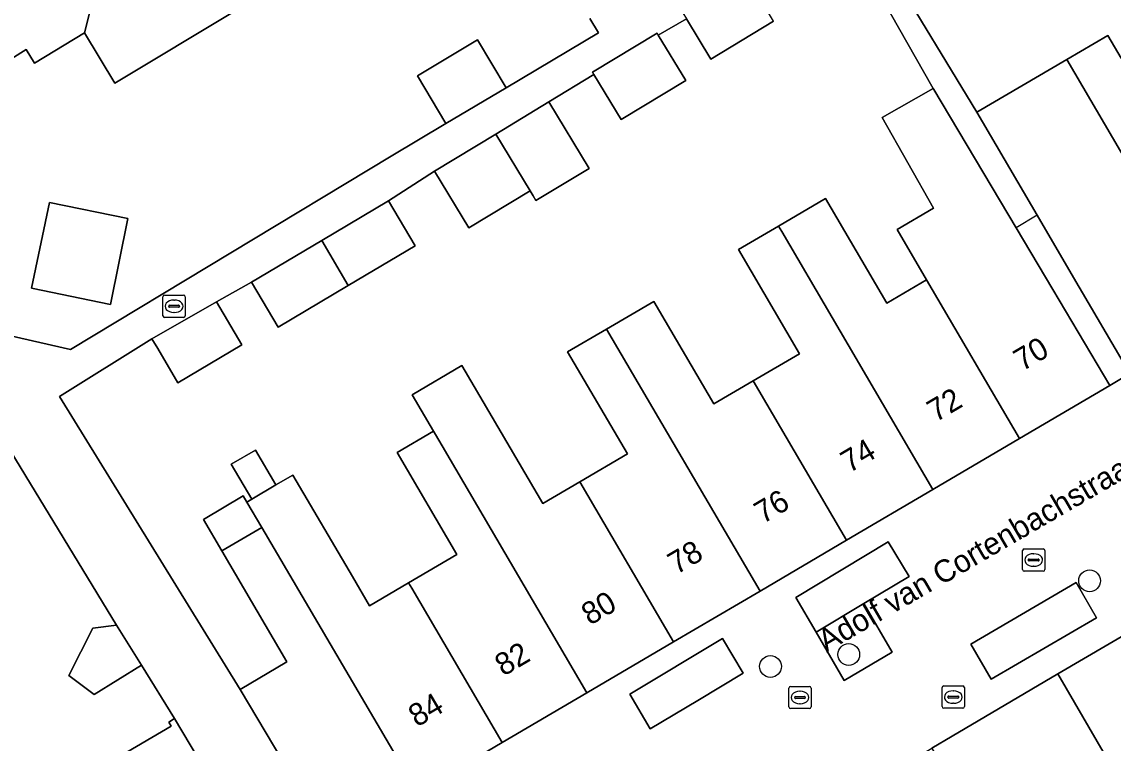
# Model space of a CAD drawing. Extents: x 161771 to 163125, y 382475 to 383179.
# Drawn here: x 162234.66 to 162283.63, y 382825.98 to 382858.33 of the extents above; entities that cross this region are included whole.
import ezdxf

# ---------------------------------------------------------------- set-up
doc = ezdxf.new("R2010")
doc.units = 0
for name, color, linetype in [('IMGEO_Boom', 7, 'Continuous'), ('IMGEO_Brandkraan', 7, 'Continuous'), ('IMGEO_Erf', 7, 'Continuous'), ('IMGEO_Kolk', 7, 'Continuous'), ('IMGEO_Muur', 7, 'Continuous'), ('IMGEO_Openbare_ruimte_label', 7, 'Continuous'), ('IMGEO_Pand', 7, 'Continuous'), ('IMGEO_Pand_nummerreeks', 7, 'Continuous'), ('IMGEO_Pand_overbouw', 7, 'Continuous'), ('IMGEO_Parkeervlak_open', 7, 'Continuous'), ('IMGEO_Verkeerseiland_open', 7, 'Continuous'), ('IMGEO_Voetpad_open', 7, 'Continuous'), ('IMGEO_Woonerf_open', 7, 'Continuous')]:
    doc.layers.add(name, color=color, linetype=linetype)

msp = doc.modelspace()

# ---------------------------------------------------------------- linework, layer by layer
at = {"layer": 'IMGEO_Boom'}
for centre in [(162282.575, 382833.26), (162271.768, 382829.955), (162268.254, 382829.418)]:
    msp.add_circle(centre, 0.489, dxfattribs=at)
at = {"layer": 'IMGEO_Brandkraan'}
for p, q in [((162275.959, 382827.618), (162275.959, 382828.47)), ((162276.034, 382828.544), (162276.886, 382828.544)), ((162276.96, 382828.47), (162276.96, 382827.618)), ((162276.218, 382828.038), (162276.218, 382828.05)), ((162276.656, 382828.001), (162276.258, 382828.001)), ((162276.261, 382828.087), (162276.659, 382828.087)), ((162276.447, 382828.324), (162276.472, 382828.324)), ((162276.702, 382828.05), (162276.702, 382828.038)), ((162276.886, 382827.544), (162276.034, 382827.544)), ((162276.47, 382827.764), (162276.445, 382827.764))]:
    msp.add_line(p, q, dxfattribs=at)
for points in [[(162275.959, 382827.618), (162275.959, 382828.47)], [(162276.034, 382828.544), (162276.886, 382828.544)], [(162276.96, 382828.47), (162276.96, 382827.618)], [(162276.886, 382827.544), (162276.034, 382827.544)]]:
    msp.add_lwpolyline(points, dxfattribs=at)
for centre, radius, start, end in [((162276.036, 382828.468), 0.0765, 91.552, 178.448), ((162276.036, 382828.468), 0.0765, 91.552, 178.448), ((162276.884, 382828.468), 0.0765, 1.552, 88.448), ((162276.884, 382828.468), 0.0765, 1.552, 88.448), ((162276.258, 382828.047), 0.0403, 85.8775, 175.7526), ((162276.255, 382828.037), 0.0366, 178.938, 274.7102), ((162276.659, 382828.044), 0.043, 264.8664, 352.4533), ((162276.663, 382828.049), 0.0386, 1.7309, 96.639), ((162276.036, 382827.62), 0.0765, 181.552, 268.448), ((162276.036, 382827.62), 0.0765, 181.552, 268.448), ((162276.884, 382827.62), 0.0765, 271.552, 358.448), ((162276.884, 382827.62), 0.0765, 271.552, 358.448)]:
    msp.add_arc(centre, radius, start, end, dxfattribs=at)
for centre, major_axis, ratio, start_param, end_param in [((162276.446, 382828.044), (-0.387, 0.002), 0.722429, 4.712389, 7.853982), ((162276.471, 382828.044), (-0.39, 0.002), 0.717154, 1.570796, 4.712389)]:
    msp.add_ellipse(centre, major_axis=major_axis, ratio=ratio, start_param=start_param, end_param=end_param, dxfattribs=at)
at = {"layer": 'IMGEO_Erf'}
for points in [[(162268.392, 382858.365), (162265.577, 382856.666), (162264.493, 382858.463), (162263.223, 382857.735), (162264.452, 382855.699), (162261.556, 382853.951), (162260.336, 382855.972), (162258.316, 382854.74), (162260.118, 382851.753), (162257.732, 382850.313), (162257.6, 382850.533), (162257.467, 382850.752), (162254.72, 382849.095), (162253.183, 382851.642), (162251.109, 382850.3), (162252.307, 382848.283), (162249.306, 382846.502), (162246.17, 382844.641), (162244.973, 382846.658), (162243.402, 382845.774), (162244.541, 382843.848), (162241.658, 382842.142), (162240.758, 382843.678), (162240.502, 382844.114), (162236.353, 382841.53), (162244.462, 382828.391), (162246.557, 382829.619), (162243.639, 382834.599), (162242.809, 382836.016), (162244.599, 382837.065), (162244.758, 382836.794), (162244.977, 382836.922), (162244.057, 382838.486), (162245.143, 382839.125), (162246.064, 382837.559), (162246.824, 382838.005), (162249.493, 382833.452), (162250.262, 382832.14), (162252.016, 382833.167), (162254.183, 382834.437), (162251.5, 382839.018), (162253.13, 382839.973), (162252.174, 382841.606), (162254.413, 382842.917), (162255.37, 382841.284), (162258.039, 382836.727), (162259.702, 382837.701), (162261.836, 382838.951), (162259.155, 382843.526), (162260.905, 382844.551), (162263.019, 382845.79), (162265.71, 382841.196), (162267.478, 382842.232), (162269.553, 382843.447), (162266.816, 382848.121), (162268.61, 382849.171), (162270.727, 382850.411), (162273.481, 382845.71), (162275.261, 382846.753), (162273.933, 382849.021), (162275.566, 382849.98), (162273.261, 382854.039), (162275.563, 382855.346), (162271.009, 382863.362)], [(162273.638, 382860.664), (162277.514, 382854.28), (162279.529, 382855.462), (162281.552, 382856.648), (162283.396, 382857.728), (162283.996, 382856.703), (162285.998, 382857.875), (162287.89, 382858.983)], [(162223.532, 382859.838), (162232.709, 382844.583), (162236.844, 382843.635), (162251.231, 382852.307), (162253.694, 382853.771), (162252.414, 382855.916), (162255.114, 382857.524), (162256.392, 382855.375), (162260.537, 382857.839), (162260.151, 382858.489)], [(162244.335, 382858.88), (162238.836, 382855.588), (162237.48, 382857.838), (162235.233, 382856.474), (162234.864, 382857.089), (162232.625, 382855.706), (162231.624, 382857.338), (162233.93, 382858.644)], [(162233.77, 382818.622), (162236.304, 382814.311), (162238.887, 382815.82), (162236.358, 382820.134), (162234.934, 382822.564), (162236.668, 382823.577), (162236.339, 382824.148), (162236.794, 382824.415), (162236.949, 382824.151), (162241.363, 382826.738), (162241.256, 382826.921), (162241.519, 382827.076), (162240.025, 382829.477), (162237.911, 382828.166), (162236.769, 382829.009), (162237.852, 382831.132), (162238.913, 382831.272), (162232.428, 382841.879)], [(162283.67, 382824.766), (162281.151, 382829.084), (162276.402, 382826.283), (162275.498, 382825.75), (162279.54, 382818.834), (162274.818, 382816.121), (162270.105, 382813.413), (162271.595, 382810.864), (162276.134, 382809.597), (162275.123, 382811.095), (162277.094, 382812.228), (162278.52, 382813.048), (162279.761, 382811.371), (162279.118, 382808.764), (162300.444, 382772.865)]]:
    msp.add_lwpolyline(points, dxfattribs=at)
msp.add_lwpolyline([(162239.414, 382849.505), (162238.634, 382845.653), (162235.1, 382846.388), (162235.9, 382850.236)], close=True, dxfattribs=at)
at = {"layer": 'IMGEO_Kolk'}
for p, q in [((162240.993, 382845.149), (162240.993, 382846.001)), ((162241.068, 382846.075), (162241.92, 382846.075)), ((162241.994, 382846.001), (162241.994, 382845.149)), ((162241.252, 382845.569), (162241.252, 382845.581)), ((162241.69, 382845.532), (162241.292, 382845.532)), ((162241.295, 382845.618), (162241.693, 382845.618)), ((162241.481, 382845.855), (162241.506, 382845.855)), ((162241.736, 382845.581), (162241.736, 382845.569)), ((162241.92, 382845.075), (162241.068, 382845.075)), ((162241.504, 382845.295), (162241.479, 382845.295)), ((162279.565, 382833.766), (162279.565, 382834.618)), ((162279.64, 382834.692), (162280.492, 382834.692)), ((162279.867, 382834.235), (162280.265, 382834.235)), ((162280.053, 382834.472), (162280.078, 382834.472)), ((162280.566, 382834.618), (162280.566, 382833.766)), ((162279.824, 382834.186), (162279.824, 382834.198)), ((162280.262, 382834.149), (162279.864, 382834.149)), ((162280.076, 382833.912), (162280.051, 382833.912)), ((162280.308, 382834.198), (162280.308, 382834.186)), ((162280.492, 382833.692), (162279.64, 382833.692)), ((162269.079, 382827.599), (162269.079, 382828.451)), ((162269.154, 382828.525), (162270.006, 382828.525)), ((162270.08, 382828.451), (162270.08, 382827.599)), ((162269.338, 382828.019), (162269.338, 382828.031)), ((162269.776, 382827.982), (162269.378, 382827.982)), ((162269.381, 382828.068), (162269.779, 382828.068)), ((162269.567, 382828.305), (162269.592, 382828.305)), ((162269.822, 382828.031), (162269.822, 382828.019)), ((162270.006, 382827.525), (162269.154, 382827.525)), ((162269.59, 382827.745), (162269.565, 382827.745))]:
    msp.add_line(p, q, dxfattribs=at)
for points in [[(162240.993, 382845.149), (162240.993, 382846.001)], [(162241.068, 382846.075), (162241.92, 382846.075)], [(162241.994, 382846.001), (162241.994, 382845.149)], [(162241.92, 382845.075), (162241.068, 382845.075)], [(162279.565, 382833.766), (162279.565, 382834.618)], [(162279.64, 382834.692), (162280.492, 382834.692)], [(162280.566, 382834.618), (162280.566, 382833.766)], [(162280.492, 382833.692), (162279.64, 382833.692)], [(162269.079, 382827.599), (162269.079, 382828.451)], [(162269.154, 382828.525), (162270.006, 382828.525)], [(162270.08, 382828.451), (162270.08, 382827.599)], [(162270.006, 382827.525), (162269.154, 382827.525)]]:
    msp.add_lwpolyline(points, dxfattribs=at)
for centre, radius, start, end in [((162241.07, 382845.999), 0.0765, 91.552, 178.448), ((162241.07, 382845.999), 0.0765, 91.552, 178.448), ((162241.918, 382845.999), 0.0765, 1.552, 88.448), ((162241.918, 382845.999), 0.0765, 1.552, 88.448), ((162241.292, 382845.578), 0.0403, 85.8775, 175.7526), ((162241.289, 382845.568), 0.0366, 178.938, 274.7102), ((162241.693, 382845.575), 0.043, 264.8664, 352.4533), ((162241.697, 382845.58), 0.0386, 1.7309, 96.639), ((162241.07, 382845.151), 0.0765, 181.552, 268.448), ((162241.07, 382845.151), 0.0765, 181.552, 268.448), ((162241.918, 382845.151), 0.0765, 271.552, 358.448), ((162241.918, 382845.151), 0.0765, 271.552, 358.448), ((162279.642, 382834.616), 0.0765, 91.552, 178.448), ((162279.642, 382834.616), 0.0765, 91.552, 178.448), ((162279.864, 382834.195), 0.0403, 85.8775, 175.7526), ((162280.269, 382834.197), 0.0386, 1.7309, 96.639), ((162280.49, 382834.616), 0.0765, 1.552, 88.448), ((162280.49, 382834.616), 0.0765, 1.552, 88.448), ((162279.642, 382833.768), 0.0765, 181.552, 268.448), ((162279.642, 382833.768), 0.0765, 181.552, 268.448), ((162279.861, 382834.185), 0.0366, 178.938, 274.7102), ((162280.265, 382834.192), 0.043, 264.8664, 352.4533), ((162280.49, 382833.768), 0.0765, 271.552, 358.448), ((162280.49, 382833.768), 0.0765, 271.552, 358.448), ((162269.156, 382828.449), 0.0765, 91.552, 178.448), ((162269.156, 382828.449), 0.0765, 91.552, 178.448), ((162270.004, 382828.449), 0.0765, 1.552, 88.448), ((162270.004, 382828.449), 0.0765, 1.552, 88.448), ((162269.378, 382828.028), 0.0403, 85.8775, 175.7526), ((162269.375, 382828.018), 0.0366, 178.938, 274.7102), ((162269.779, 382828.025), 0.043, 264.8664, 352.4533), ((162269.783, 382828.03), 0.0386, 1.7309, 96.639), ((162269.156, 382827.601), 0.0765, 181.552, 268.448), ((162269.156, 382827.601), 0.0765, 181.552, 268.448), ((162270.004, 382827.601), 0.0765, 271.552, 358.448), ((162270.004, 382827.601), 0.0765, 271.552, 358.448)]:
    msp.add_arc(centre, radius, start, end, dxfattribs=at)
for centre, major_axis, ratio, start_param, end_param in [((162241.48, 382845.575), (-0.387, 0.002), 0.722429, 4.712389, 7.853982), ((162241.505, 382845.575), (-0.39, 0.002), 0.717154, 1.570796, 4.712389), ((162280.052, 382834.192), (-0.387, 0.002), 0.722429, 4.712389, 7.853982), ((162280.077, 382834.192), (-0.39, 0.002), 0.717154, 1.570796, 4.712389), ((162269.566, 382828.025), (-0.387, 0.002), 0.722429, 4.712389, 7.853982), ((162269.591, 382828.025), (-0.39, 0.002), 0.717154, 1.570796, 4.712389)]:
    msp.add_ellipse(centre, major_axis=major_axis, ratio=ratio, start_param=start_param, end_param=end_param, dxfattribs=at)
at = {"layer": 'IMGEO_Muur'}
msp.add_lwpolyline([(162281.151, 382829.084), (162276.402, 382826.283)], dxfattribs=at)
at = {"layer": 'IMGEO_Pand'}
for points in [[(162239.66, 382866.479), (162236.885, 382871.083), (162229.224, 382866.48), (162231.966, 382861.913), (162233.93, 382858.644), (162231.624, 382857.338), (162232.625, 382855.706), (162234.864, 382857.089), (162235.233, 382856.474), (162237.48, 382857.838)], [(162244.449, 382869.355), (162239.66, 382866.479), (162237.48, 382857.838), (162238.836, 382855.588), (162244.335, 382858.88), (162249.033, 382861.693)], [(162266.816, 382860.977), (162264.001, 382859.278), (162264.493, 382858.463), (162265.577, 382856.666), (162268.392, 382858.365)], [(162263.223, 382857.735), (162263.165, 382857.831), (162260.269, 382856.083), (162260.336, 382855.972), (162261.556, 382853.951), (162264.452, 382855.699)], [(162292.267, 382847.176), (162285.998, 382857.875), (162283.996, 382856.703), (162283.396, 382857.728), (162281.552, 382856.648), (162288.423, 382844.922)], [(162255.114, 382857.524), (162252.414, 382855.916), (162253.694, 382853.771), (162256.392, 382855.375)], [(162288.423, 382844.922), (162281.552, 382856.648), (162279.529, 382855.462), (162277.514, 382854.28), (162280.224, 382849.654), (162281.856, 382846.868), (162284.383, 382842.553)], [(162279.278, 382849.092), (162275.592, 382855.297), (162275.563, 382855.346), (162273.261, 382854.039), (162275.566, 382849.98), (162273.933, 382849.021), (162275.261, 382846.753), (162279.427, 382839.641), (162283.477, 382842.022), (162280.924, 382846.321)], [(162258.316, 382854.74), (162255.93, 382853.3), (162257.467, 382850.752), (162257.6, 382850.533), (162257.732, 382850.313), (162260.118, 382851.753)], [(162255.93, 382853.3), (162253.183, 382851.642), (162254.72, 382849.095), (162257.467, 382850.752)], [(162275.261, 382846.753), (162273.481, 382845.71), (162270.727, 382850.411), (162268.61, 382849.171), (162268.771, 382848.928), (162275.547, 382837.361), (162279.427, 382839.641)], [(162239.414, 382849.505), (162235.9, 382850.236), (162235.1, 382846.388), (162238.634, 382845.653)], [(162249.306, 382846.502), (162252.307, 382848.283), (162251.109, 382850.3), (162248.12, 382848.526)], [(162268.771, 382848.928), (162268.61, 382849.171), (162266.816, 382848.121), (162269.553, 382843.447), (162267.478, 382842.232), (162271.667, 382835.081), (162275.547, 382837.361)], [(162249.306, 382846.502), (162248.12, 382848.526), (162244.973, 382846.658), (162246.17, 382844.641)], [(162241.658, 382842.142), (162244.541, 382843.848), (162243.402, 382845.774), (162240.502, 382844.114), (162240.758, 382843.678)], [(162267.478, 382842.232), (162265.71, 382841.196), (162263.019, 382845.79), (162260.905, 382844.551), (162267.788, 382832.801), (162271.667, 382835.081)], [(162259.702, 382837.701), (162263.908, 382830.52), (162267.788, 382832.801), (162260.905, 382844.551), (162259.155, 382843.526), (162261.836, 382838.951)], [(162259.702, 382837.701), (162258.039, 382836.727), (162255.37, 382841.284), (162254.413, 382842.917), (162252.174, 382841.606), (162253.13, 382839.973), (162253.221, 382839.818), (162253.517, 382839.313), (162260.009, 382828.229), (162263.908, 382830.52)], [(162253.13, 382839.973), (162251.5, 382839.018), (162254.183, 382834.437), (162252.016, 382833.167), (162252.159, 382832.923), (162256.216, 382825.999), (162260.009, 382828.229), (162253.517, 382839.313), (162253.221, 382839.818)], [(162244.977, 382836.922), (162246.064, 382837.559), (162245.143, 382839.125), (162244.057, 382838.486)], [(162252.159, 382832.923), (162252.016, 382833.167), (162250.262, 382832.14), (162249.493, 382833.452), (162246.824, 382838.005), (162246.064, 382837.559), (162244.977, 382836.922), (162244.758, 382836.794), (162245.431, 382835.65), (162252.42, 382823.768), (162256.216, 382825.999)], [(162244.758, 382836.794), (162244.599, 382837.065), (162242.809, 382836.016), (162243.639, 382834.599), (162245.431, 382835.65)], [(162245.431, 382835.65), (162243.639, 382834.599), (162246.557, 382829.619), (162244.462, 382828.391), (162246.006, 382825.799), (162248.564, 382821.502), (162252.42, 382823.768)], [(162290.767, 382828.488), (162288.055, 382833.13), (162281.151, 382829.084), (162283.67, 382824.766), (162283.853, 382824.453)], [(162238.913, 382831.272), (162237.852, 382831.132), (162236.769, 382829.009), (162237.911, 382828.166), (162240.025, 382829.477)], [(162245.808, 382819.868), (162243.251, 382824.165), (162241.519, 382827.076), (162241.256, 382826.921), (162241.363, 382826.738), (162236.949, 382824.151), (162236.794, 382824.415), (162236.339, 382824.148), (162236.668, 382823.577), (162234.934, 382822.564), (162236.358, 382820.134), (162238.887, 382815.82)]]:
    msp.add_lwpolyline(points, close=True, dxfattribs=at)
at = {"layer": 'IMGEO_Pand_overbouw'}
msp.add_lwpolyline([(162284.383, 382842.553), (162281.856, 382846.868), (162280.224, 382849.654), (162279.278, 382849.092), (162280.924, 382846.321), (162283.477, 382842.022)], close=True, dxfattribs=at)
at = {"layer": 'IMGEO_Parkeervlak_open'}
for points in [[(162270.305, 382830.951), (162272.442, 382832.235), (162274.478, 382833.458), (162273.544, 382835.013), (162269.39, 382832.517)], [(162277.244, 382830.421), (162278.165, 382828.845), (162282.892, 382831.606), (162281.971, 382833.183)], [(162262.859, 382826.613), (162264.996, 382827.897), (162267.032, 382829.12), (162266.098, 382830.675), (162261.945, 382828.179)]]:
    msp.add_lwpolyline(points, close=True, dxfattribs=at)
at = {"layer": 'IMGEO_Verkeerseiland_open'}
msp.add_lwpolyline([(162271.567, 382828.79), (162273.714, 382830.055), (162272.442, 382832.235), (162270.305, 382830.951)], close=True, dxfattribs=at)
at = {"layer": 'IMGEO_Voetpad_open'}
msp.add_lwpolyline([(162273.638, 382860.664), (162272.341, 382862.932), (162272.18, 382863.212), (162271.824, 382863.83), (162271.009, 382863.362), (162275.563, 382855.346), (162275.592, 382855.297), (162279.278, 382849.092), (162280.924, 382846.321), (162283.477, 382842.022), (162284.383, 382842.553), (162281.856, 382846.868), (162280.224, 382849.654), (162277.514, 382854.28)], close=True, dxfattribs=at)
for points in [[(162260.151, 382858.489), (162260.537, 382857.839), (162256.392, 382855.375), (162253.694, 382853.771), (162251.231, 382852.307), (162236.844, 382843.635), (162232.709, 382844.583), (162223.532, 382859.838)], [(162232.428, 382841.879), (162238.913, 382831.272), (162240.025, 382829.477), (162241.519, 382827.076), (162243.251, 382824.165), (162245.808, 382819.868), (162248.564, 382821.502), (162246.006, 382825.799), (162244.462, 382828.391), (162236.353, 382841.53), (162240.502, 382844.114), (162243.402, 382845.774), (162244.973, 382846.658), (162248.12, 382848.526), (162251.109, 382850.3), (162253.183, 382851.642), (162255.93, 382853.3), (162258.316, 382854.74), (162260.336, 382855.972), (162260.269, 382856.083), (162263.165, 382857.831), (162263.223, 382857.735), (162264.493, 382858.463)]]:
    msp.add_lwpolyline(points, dxfattribs=at)
at = {"layer": 'IMGEO_Woonerf_open'}
for points in [[(162265.251, 382819.732), (162266.119, 382820.233), (162270.803, 382822.988), (162275.498, 382825.75), (162276.402, 382826.283), (162281.151, 382829.084), (162288.055, 382833.13), (162296.657, 382838.143), (162303.561, 382842.189), (162306.973, 382844.182), (162308.202, 382844.901), (162312.832, 382847.618), (162317.385, 382850.29), (162321.937, 382852.962), (162326.491, 382855.634), (162331.169, 382858.38)], [(162284.383, 382842.553), (162283.477, 382842.022), (162279.427, 382839.641), (162275.547, 382837.361), (162271.667, 382835.081), (162267.788, 382832.801), (162263.908, 382830.52), (162260.009, 382828.229), (162256.216, 382825.999), (162252.42, 382823.768), (162248.564, 382821.502), (162245.808, 382819.868), (162238.887, 382815.82), (162241.801, 382810.837), (162233.78, 382806.145), (162230.884, 382811.096), (162229.285, 382810.148), (162222.787, 382806.395)]]:
    msp.add_lwpolyline(points, dxfattribs=at)
for points in [[(162271.567, 382828.79), (162270.305, 382830.951), (162269.39, 382832.517), (162273.544, 382835.013), (162274.478, 382833.458), (162272.442, 382832.235), (162273.714, 382830.055)], [(162277.244, 382830.421), (162281.971, 382833.183), (162282.892, 382831.606), (162278.165, 382828.845)], [(162262.859, 382826.613), (162261.945, 382828.179), (162266.098, 382830.675), (162267.032, 382829.12), (162264.996, 382827.897)]]:
    msp.add_lwpolyline(points, close=True, dxfattribs=at)

# ---------------------------------------------------------------- texts
at = {"layer": 'IMGEO_Openbare_ruimte_label'}
msp.add_text('Adolf van Cortenbachstraat', height=1, rotation=30.2069, dxfattribs=at).set_placement((162270.764, 382830.039))
at = {"layer": 'IMGEO_Pand_nummerreeks'}
for s, rotation, p in [('70', 30.447, (162279.551, 382842.638)), ('72', 30.447, (162275.667, 382840.355)), ('74', 30.447, (162271.789, 382838.076)), ('76', 30.4447, (162267.91, 382835.795)), ('78', 30.4447, (162264.034, 382833.517)), ('80', 30.447, (162260.155, 382831.238)), ('82', 30.447, (162256.271, 382828.955)), ('84', 30.447, (162252.393, 382826.676))]:
    msp.add_text(s, height=1, rotation=rotation, dxfattribs=at).set_placement(p)

doc.saveas('drawing.dxf')
